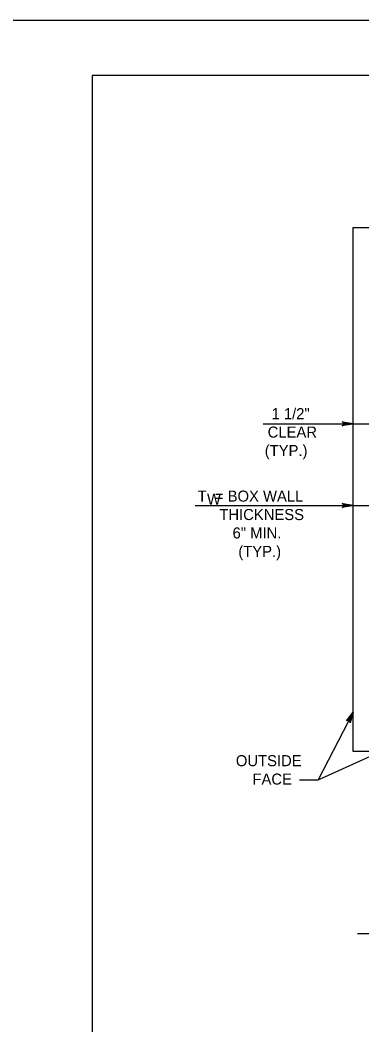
# Model space of a CAD drawing. Extents: x -6420 to 49575, y -4552 to 11624.
# Drawn here: x 1921 to 2225, y 2934 to 3829 of the extents above; entities that cross this region are included whole.
import ezdxf

# ---------------------------------------------------------------- set-up
doc = ezdxf.new("R2010")
doc.units = 0
doc.layers.add('1', color=7, linetype='Continuous')
doc.layers.add('PLT-BNDY', color=7, linetype='Continuous')

msp = doc.modelspace()

# ---------------------------------------------------------------- linework, layer by layer
at = {"layer": '1'}
for p, q in [((2137.51, 3469.09), (2267.14, 3469.09)), ((2077.02, 3396.36), (2270.31, 3396.36)), ((2217.57, 3212.38), (2186.46, 3152.1)), ((2186.46, 3152.1), (2242, 3177.21)), ((2169.58, 3152.1), (2186.46, 3152.1)), ((2221.44, 3015.22), (2686.15, 3015.22))]:
    msp.add_line(p, q, dxfattribs=at)
for points in [[(4563.89, 1929.01), (4563.89, 3779.41), (1985.15, 3779.41), (1985.15, 1929.01), (4563.89, 1929.01), (4563.89, 2015.49), (3907.72, 2015.49), (3907.72, 2227.69), (4563.89, 2227.69), (4563.89, 2322.72), (3907.72, 2322.72), (3907.72, 1929.01), (4166.25, 1929.01), (4166.25, 2015.49), (4166.25, 1929.01), (4418.88, 1929.01), (4418.88, 2015.49), (4418.88, 1975.09), (4563.89, 1975.09)], [(2217.57, 3469.09), (2207.78, 3467.25), (2208.16, 3467.51), (2208.54, 3467.78), (2208.73, 3468.1), (2208.93, 3468.43), (2208.98, 3468.76), (2209.04, 3469.09), (2208.98, 3469.42), (2208.93, 3469.74), (2208.73, 3470.07), (2208.54, 3470.4), (2208.16, 3470.66), (2207.78, 3470.92), (2217.57, 3469.09), (2208.16, 3470.66), (2208.54, 3470.4), (2217.57, 3469.09), (2208.73, 3470.07), (2208.93, 3469.74), (2217.57, 3469.09), (2208.98, 3469.42), (2209.04, 3469.09), (2217.57, 3469.09), (2208.98, 3468.76), (2208.93, 3468.43), (2217.57, 3469.09), (2208.73, 3468.1), (2208.54, 3467.78), (2217.57, 3469.09), (2208.16, 3467.51)], [(2217.57, 3396.36), (2207.78, 3394.52), (2208.16, 3394.78), (2208.54, 3395.04), (2208.73, 3395.37), (2208.93, 3395.7), (2208.98, 3396.03), (2209.04, 3396.36), (2208.98, 3396.68), (2208.93, 3397.01), (2208.73, 3397.34), (2208.54, 3397.67), (2208.16, 3397.93), (2207.78, 3398.19), (2217.57, 3396.36), (2208.16, 3397.93), (2208.54, 3397.67), (2217.57, 3396.36), (2208.73, 3397.34), (2208.93, 3397.01), (2217.57, 3396.36), (2208.98, 3396.68), (2209.04, 3396.36), (2217.57, 3396.36), (2208.98, 3396.03), (2208.93, 3395.7), (2217.57, 3396.36), (2208.73, 3395.37), (2208.54, 3395.04), (2217.57, 3396.36), (2208.16, 3394.78)], [(2217.57, 3212.38), (2214.71, 3202.85), (2214.65, 3203.3), (2214.59, 3203.76), (2214.39, 3204.08), (2214.19, 3204.4), (2213.92, 3204.6), (2213.66, 3204.8), (2213.34, 3204.9), (2213.02, 3205), (2212.64, 3204.98), (2212.26, 3204.96), (2211.86, 3204.74), (2211.45, 3204.53), (2217.57, 3212.38), (2211.86, 3204.74), (2212.26, 3204.96), (2217.57, 3212.38), (2212.64, 3204.98), (2213.02, 3205), (2217.57, 3212.38), (2213.34, 3204.9), (2213.66, 3204.8), (2217.57, 3212.38), (2213.92, 3204.6), (2214.19, 3204.4), (2217.57, 3212.38), (2214.39, 3204.08), (2214.59, 3203.76), (2217.57, 3212.38), (2214.65, 3203.3)]]:
    msp.add_lwpolyline(points, dxfattribs=at)
msp.add_lwpolyline([(2217.57, 3643.89), (2684.24, 3643.89), (2684.24, 3177.21), (2217.57, 3177.21)], close=True, dxfattribs=at)
at = {"layer": 'PLT-BNDY'}
msp.add_lwpolyline([(1857.19, 3828.62), (4616.38, 3828.62), (4616.38, 1879.8), (1857.19, 1879.8)], close=True, dxfattribs=at)

# ---------------------------------------------------------------- texts
at = {"layer": '1'}
for s, height, p in [('1 1/2"', 9.843, (2144.84, 3473.18)), ('CLEAR', 9.843, (2141.39, 3456.77)), ('(TYP.)', 9.843, (2138.79, 3440.37)), ('T  = BOX WALL', 9.8425, (2079.11, 3399.75)), ('W', 9.84, (2087.4, 3397.11)), ('THICKNESS', 9.843, (2098.4, 3383.35)), ('6" MIN.', 9.843, (2110.18, 3366.95)), ('(TYP.)', 9.843, (2115.3, 3350.54)), ('OUTSIDE', 9.843, (2113.09, 3164.13)), ('FACE', 9.843, (2127.86, 3147.73))]:
    msp.add_text(s, height=height, dxfattribs=at).set_placement(p)

doc.saveas('drawing.dxf')
